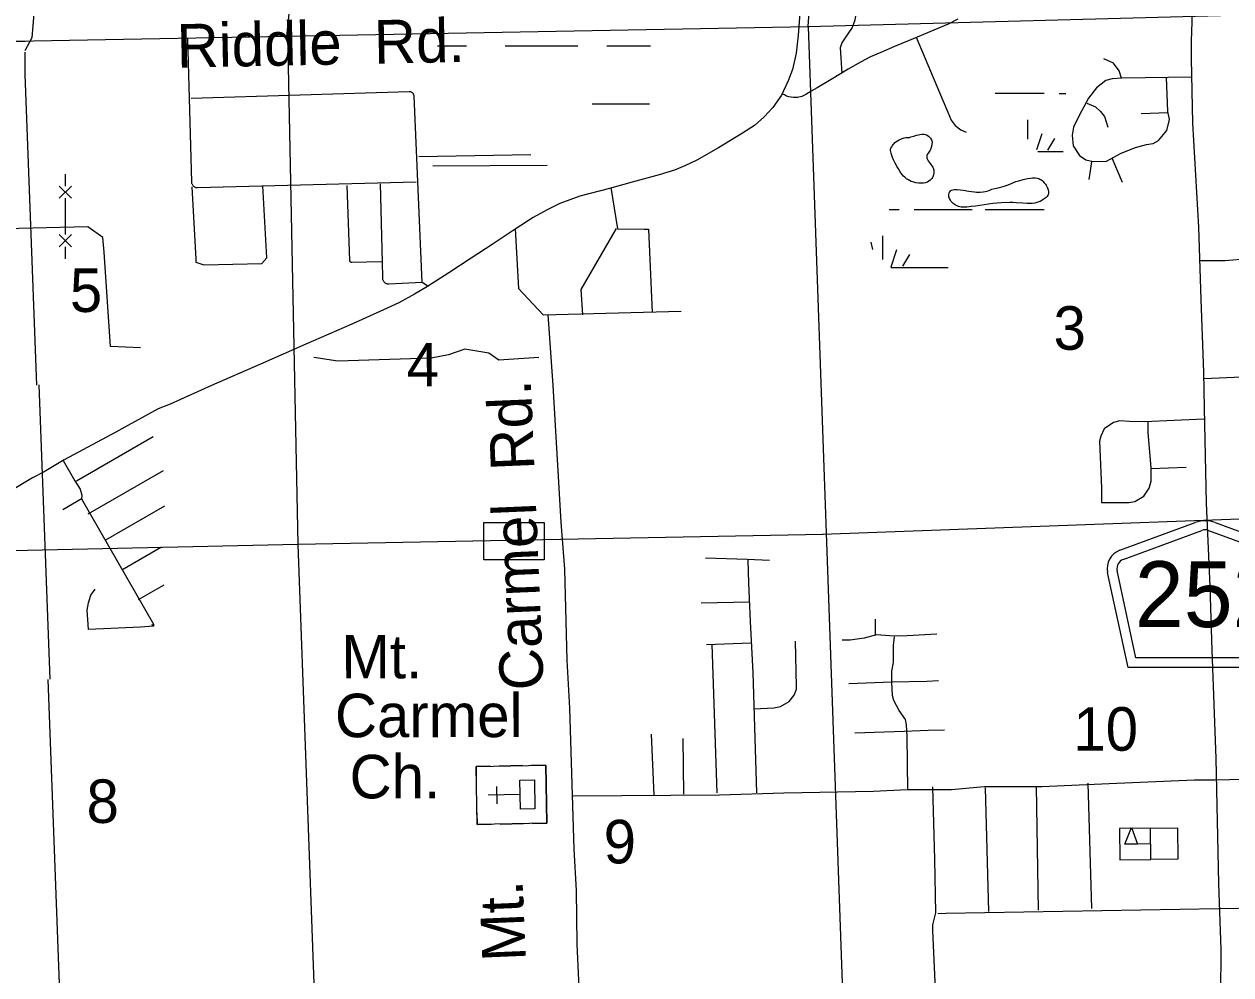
# Model space of a CAD drawing. Extents: x 2480962 to 2688785, y 277103 to 599240.
# Drawn here: x 2525840 to 2538319, y 422484 to 432313 of the extents above; entities that cross this region are included whole.
import ezdxf

# ---------------------------------------------------------------- set-up
doc = ezdxf.new("R2010")
doc.units = 0
for name, color, linetype in [('County Routes Highway Center Lines', 7, 'Continuous'), ('Culture', 7, 'Continuous'), ('Culture Text', 7, 'Continuous'), ('Intermittent Ponds', 7, 'Continuous'), ('Level 31', 7, 'Continuous'), ('Local Roads Improved', 7, 'Continuous'), ('Local Roads Paved', 7, 'Continuous'), ('Local Roads Related Text', 7, 'Continuous'), ('Roadshields County Roads', 7, 'Continuous'), ('Section Lines', 7, 'Continuous'), ('Section Numbers', 7, 'Continuous'), ('Swamps', 7, 'Continuous'), ('Township and Range lines', 7, 'Continuous'), ('Uninventoried Roads and Features', 7, 'Continuous')]:
    doc.layers.add(name, color=color, linetype=linetype)

msp = doc.modelspace()

# ---------------------------------------------------------------- linework, layer by layer
at = {"layer": 'County Routes Highway Center Lines'}
for points in [[(2538099.758, 433604.353), (2538028.621, 433365.075), (2537970.418, 433083.761), (2537921.916, 432537.301), (2537908.982, 432136.349), (2537908.982, 431958.507), (2537921.916, 431289.174), (2537983.352, 430212.421), (2538009.22, 429465.485), (2538035.088, 428715.315), (2538041.555, 428343.464), (2538064.189, 427360.482), (2538102.991, 426500.374), (2538122.392, 425840.742), (2538164.427, 424721.954), (2538190.295, 423428.557), (2538216.163, 422746.291), (2538213.019, 422282.905)], [(2533864.816, 432469.985), (2533843.085, 432199.898), (2533824.458, 432013.63), (2533787.205, 431842.885), (2533740.638, 431728.021), (2533694.071, 431622.469), (2533672.34, 431579.007), (2533582.311, 431451.724), (2533492.281, 431355.486), (2533392.939, 431265.457), (2533268.761, 431184.741), (2533020.404, 431035.727), (2532796.884, 430905.34), (2532672.706, 430849.46), (2532567.154, 430802.893), (2532405.722, 430756.326), (2532126.322, 430678.715), (2531893.488, 430613.522), (2531586.147, 430535.91), (2531381.253, 430458.299), (2531247.761, 430393.105), (2531104.956, 430315.494), (2530918.689, 430194.42), (2530679.646, 430032.989), (2530462.334, 429893.288), (2530232.604, 429741.17), (2530012.188, 429601.469), (2529875.592, 429520.754), (2529714.161, 429430.724), (2529555.833, 429359.322), (2529229.866, 429210.308), (2528754.884, 429005.414), (2528286.112, 428797.416), (2527776.981, 428577), (2527348.566, 428384.523), (2527227.493, 428334.852), (2527056.748, 428241.718), (2526910.838, 428164.107), (2526789.765, 428095.809), (2526255.799, 427807.095), (2526047.8, 427686.021), (2525926.726, 427620.828), (2525690.788, 427481.127)], [(2535496.207, 432362.881), (2535396.864, 432311.658), (2535247.85, 432251.121), (2535075.553, 432178.166), (2534991.733, 432144.017), (2534841.167, 432080.376), (2534698.362, 432019.839), (2534591.258, 431973.272), (2534532.274, 431943.78), (2534465.528, 431904.974), (2534363.081, 431845.99), (2534186.127, 431738.886), (2534040.218, 431653.514), (2533979.681, 431619.365), (2533923.801, 431585.216), (2533883.443, 431563.485), (2533836.876, 431555.723), (2533794.966, 431555.723), (2533748.399, 431560.38), (2533725.116, 431566.589), (2533701.832, 431580.559), (2533675.444, 431592.977)]]:
    msp.add_lwpolyline(points, dxfattribs=at)
at = {"layer": 'Culture'}
for p, q in [((2531233.445, 424651.995), (2531083.469, 424649.27)), ((2531244.345, 424052.094), (2531233.445, 424651.995)), ((2530663.539, 424641.64), (2530513.564, 424638.915)), ((2530513.564, 424638.915), (2530515.745, 424518.935)), ((2530993.484, 424647.635), (2530753.524, 424643.275)), ((2530520.65, 424248.979), (2530517.38, 424428.949)), ((2530730.614, 424252.794), (2530727.344, 424432.765)), ((2530968.939, 424347.139), (2530639.451, 424341.153)), ((2530522.285, 424158.994), (2530524.465, 424039.014)), ((2530524.465, 424039.014), (2530674.439, 424041.739)), ((2530764.424, 424043.374), (2531004.385, 424047.734)), ((2531094.37, 424049.369), (2531244.345, 424052.094)), ((2537487.567, 424000.39), (2537168.003, 423996.719)), ((2537168.003, 423996.719), (2537171.733, 423672.058)), ((2537491.297, 423675.729), (2537487.567, 424000.39)), ((2537489.432, 423838.06), (2537354.064, 423836.505)), ((2537171.733, 423672.058), (2537491.297, 423675.729))]:
    msp.add_line(p, q, dxfattribs=at)
for points in [[(2530524.465, 424039.014), (2530513.564, 424638.915), (2531233.445, 424651.995), (2531244.345, 424052.094)], [(2530971.664, 424197.164), (2530966.214, 424497.115), (2531116.19, 424499.84), (2531121.64, 424199.889)], [(2537222.167, 423834.99), (2537291.206, 424008.286), (2537354.064, 423836.505)], [(2537491.297, 423675.729), (2537487.567, 424000.39), (2537768.15, 424003.613), (2537771.879, 423678.952)]]:
    msp.add_lwpolyline(points, close=True, dxfattribs=at)
at = {"layer": 'Intermittent Ponds'}
for points in [[(2534989.914, 431138.466), (2535009.416, 431146.273), (2535039.166, 431156.008), (2535069.198, 431164.825), (2535088.69, 431170.087), (2535103.605, 431173.221), (2535126.136, 431175.923), (2535137.35, 431176.108), (2535148.459, 431175.352), (2535159.813, 431173.06), (2535169.411, 431169.565), (2535177.498, 431165.473), (2535190.818, 431156.267), (2535199.999, 431147.888), (2535212.237, 431133.423), (2535222.348, 431117.274), (2535226.776, 431106.364), (2535228.809, 431096.459), (2535229.391, 431087.614), (2535228.261, 431071.973), (2535223.221, 431048.91), (2535216.946, 431027.559), (2535213.091, 431017.635), (2535208.448, 431008.994), (2535188.386, 430978.851), (2535179.701, 430963.706), (2535176.569, 430956.083), (2535174.577, 430948.413), (2535173.964, 430938.894), (2535175.128, 430929.96), (2535177.554, 430921.577), (2535180.839, 430913.709), (2535189.123, 430898.946), (2535198.013, 430886.014), (2535215.253, 430863.36), (2535227.838, 430846.357), (2535236.105, 430833.602), (2535241.232, 430824.035), (2535244.3, 430816.86), (2535247.39, 430806.099), (2535248.34, 430795.341), (2535247.339, 430773.263), (2535244.875, 430756.183), (2535241.296, 430743.295), (2535237.312, 430733.673), (2535233.458, 430726.52), (2535226.077, 430715.947), (2535216.522, 430705.635), (2535208.658, 430698.65), (2535193.85, 430687.792), (2535180.839, 430680.485), (2535169.427, 430675.595), (2535159.429, 430672.355), (2535141.924, 430668.718), (2535128.807, 430667.433), (2535109.186, 430667.319), (2535089.678, 430668.739), (2535061.837, 430672.69), (2535040.963, 430677.526), (2535025.336, 430682.463), (2535013.643, 430687.009), (2534996.165, 430695.351), (2534978.779, 430705.72), (2534966.207, 430714.455), (2534946.551, 430730.217), (2534933.443, 430742.646), (2534915.758, 430762.682), (2534899.635, 430784.91), (2534880.367, 430815.637), (2534867.197, 430838.857), (2534848.791, 430874.457), (2534831.12, 430911.592), (2534820.79, 430935.249), (2534813.928, 430953.08), (2534805.428, 430979.872), (2534799.546, 431006.598), (2534799.196, 431013.302), (2534800.011, 431019.133), (2534803.431, 431029.271), (2534811.605, 431044.358), (2534820.749, 431059.364), (2534827.804, 431069.851), (2534835.895, 431079.234), (2534844.593, 431087.598), (2534853.573, 431095.027), (2534872.074, 431107.775), (2534889.444, 431117.539), (2534905.045, 431124.91), (2534918.666, 431130.392), (2534930.336, 431134.398), (2534940.207, 431137.266), (2534956.331, 431140.772), (2534967.131, 431142.069), (2534974.315, 431142.251), (2534983.341, 431141.194), (2534986.959, 431140.044), (2534989.914, 431138.466)], [(2535847.059, 430605.56), (2535879.249, 430611.899), (2535926.868, 430623.327), (2535973.897, 430637.18), (2536004.599, 430648.251), (2536049.772, 430666.9), (2536072.444, 430676.118), (2536095.472, 430684.634), (2536125.545, 430694.09), (2536171.184, 430705.915), (2536217.028, 430716.256), (2536245.768, 430721.627), (2536267.747, 430723.989), (2536284.306, 430724.424), (2536296.697, 430723.832), (2536315.133, 430721.217), (2536333.258, 430716.214), (2536343.75, 430711.786), (2536352.249, 430707.04), (2536365.884, 430697.039), (2536375.327, 430688.346), (2536388.734, 430673.842), (2536401.863, 430658.139), (2536408.519, 430649.192), (2536416.561, 430635.398), (2536422.947, 430621.188), (2536426.86, 430610.618), (2536429.808, 430600.799), (2536433.148, 430582.856), (2536433.482, 430569.224), (2536432.146, 430559.157), (2536430.098, 430551.802), (2536425.114, 430541.25), (2536417.546, 430531.474), (2536407.446, 430521.526), (2536397.806, 430512.978), (2536379.311, 430498.894), (2536362.703, 430488.534), (2536347.87, 430480.881), (2536334.678, 430475.2), (2536311.149, 430467.384), (2536293.168, 430463.156), (2536265.731, 430459.168), (2536237.82, 430457.653), (2536212.066, 430457.942), (2536166.992, 430460.784), (2536099.382, 430466.658), (2536065.582, 430468.437), (2536031.79, 430468.281), (2535944.587, 430464.91), (2535900.995, 430462.221), (2535857.43, 430457.788), (2535767.464, 430444.875), (2535677.767, 430431.465), (2535632.873, 430425.8), (2535587.938, 430420.942), (2535573.302, 430419.769), (2535547.801, 430419.706), (2535528.746, 430421.732), (2535514.48, 430424.647), (2535503.791, 430427.713), (2535487.763, 430433.876), (2535471.736, 430442.093), (2535458.994, 430450.407), (2535448.816, 430458.519), (2535440.657, 430466.155), (2535428.059, 430480.467), (2535420.018, 430491.765), (2535410.226, 430509.17), (2535403.166, 430526.556), (2535401.352, 430534.963), (2535400.973, 430543.219), (2535401.563, 430550.848), (2535404.664, 430564.388), (2535408.712, 430574.074), (2535412.714, 430580.722), (2535420.266, 430589.177), (2535424.738, 430592.522), (2535429.672, 430595.154), (2535444.808, 430600.348), (2535458.101, 430602.89), (2535469.757, 430603.841), (2535490.181, 430603.299), (2535551.186, 430595.111), (2535609.292, 430587.065), (2535638.344, 430582.74), (2535667.395, 430579.237), (2535689.881, 430577.412), (2535709.551, 430576.56), (2535726.758, 430576.534), (2535756.86, 430578.487), (2535779.426, 430581.952), (2535796.343, 430585.86), (2535809.028, 430589.606), (2535828.048, 430596.654), (2535847.059, 430605.56)]]:
    msp.add_lwpolyline(points, dxfattribs=at)
at = {"layer": 'Level 31'}
msp.add_lwpolyline([(2530594.249, 427162.312), (2531219.154, 427162.312), (2531219.154, 426775.22), (2530594.249, 426775.22)], close=True, dxfattribs=at)
at = {"layer": 'Local Roads Improved'}
for p, q in [((2525850.358, 432134.793), (2522670.867, 432083.922)), ((2537666.402, 431397.003), (2537391.307, 431384.499)), ((2529921.243, 430944.623), (2531080.546, 430966.511)), ((2536878.63, 430888.494), (2536849.453, 430705.098)), ((2537087.035, 430930.175), (2537195.406, 430680.089)), ((2529208.662, 429868.412), (2529179.713, 430644.5)), ((2529544.979, 429850.61), (2529526.229, 430660.617)), ((2529534.224, 429853.984), (2529229.995, 429848.041)), ((2529549.105, 429682.69), (2529544.979, 429860.947)), ((2529954.926, 429640.607), (2529610.577, 429625.035)), ((2526084.257, 425536.521), (2526507.79, 414341.257)), ((2535371.828, 423120.678), (2539003.253, 423185.876)), ((2535288.431, 423117.767), (2535371.828, 423120.678))]:
    msp.add_line(p, q, dxfattribs=at)
for points in [[(2534455.817, 432589.106), (2534451.09, 432485.107), (2534429.818, 432355.108), (2534403.818, 432277.108), (2534358.909, 432210.927), (2534297.455, 432121.109), (2534278.546, 432066.746), (2534297.455, 431804.384)], [(2535065.372, 432179.671), (2535306.626, 431606.937), (2535392.928, 431402.949), (2535426.272, 431318.609), (2535469.424, 431263.689), (2535526.305, 431220.538), (2535583.186, 431195.039)], [(2537187.07, 431755.46), (2537162.061, 431830.486), (2537103.707, 431909.68), (2537003.673, 431955.529)], [(2537912.32, 431763.796), (2537191.238, 431755.46), (2537091.203, 431747.124), (2537024.513, 431730.451), (2536928.647, 431655.425), (2536845.285, 431547.055), (2536749.419, 431367.826), (2536691.065, 431246.951), (2536678.561, 431163.589), (2536686.897, 431055.218), (2536753.587, 430955.184), (2536820.276, 430909.335), (2536895.302, 430892.662), (2537032.85, 430896.83), (2537182.901, 430980.192), (2537332.953, 431038.546), (2537445.492, 431067.723), (2537516.35, 431080.227), (2537570.535, 431109.404), (2537658.065, 431213.606), (2537683.074, 431326.145), (2537666.402, 431409.507), (2537653.415, 431762.391)], [(2536828.613, 431497.037), (2536920.311, 431459.524), (2536970.328, 431409.507), (2537012.009, 431359.49), (2537045.354, 431246.951)], [(2527573.557, 430631.348), (2527616.764, 429882.42), (2527616.764, 429853.616), (2527698.378, 429824.811), (2528298.48, 429839.213), (2528351.289, 429896.823), (2528308.082, 430640.95)], [(2538005.17, 429870.929), (2538256.646, 429870.929), (2538500.615, 429889.696), (2538609.463, 429889.696), (2538744.584, 429957.257), (2538815.898, 429964.764), (2538913.486, 429964.764), (2539101.155, 429923.477), (2539330.11, 429923.477), (2539589.093, 429915.97), (2539694.187, 429915.97)], [(2529229.995, 429848.041), (2529227.806, 429848.113), (2529225.635, 429848.414), (2529223.508, 429848.94), (2529221.448, 429849.685), (2529219.476, 429850.641), (2529217.616, 429851.799), (2529215.886, 429853.144), (2529214.307, 429854.663), (2529212.895, 429856.338), (2529211.666, 429858.152), (2529210.634, 429860.085), (2529209.809, 429862.115), (2529209.2, 429864.22), (2529208.815, 429866.377), (2529208.662, 429868.412)], [(2529610.577, 429625.035), (2529604.416, 429625.084), (2529598.293, 429625.776), (2529592.277, 429627.104), (2529586.433, 429629.053), (2529580.824, 429631.603), (2529575.513, 429634.725), (2529570.557, 429638.386), (2529566.01, 429642.544), (2529561.924, 429647.154), (2529558.341, 429652.167), (2529555.302, 429657.527), (2529552.84, 429663.175), (2529550.982, 429669.049), (2529549.748, 429675.085), (2529549.152, 429681.217), (2529549.105, 429682.69)], [(2526244.798, 427802.828), (2526363.68, 427591.07), (2526419.406, 427505.624), (2526437.981, 427442.468), (2526434.266, 427405.318), (2527177.276, 426108.766), (2527177.276, 426090.19), (2527043.534, 426079.045), (2526504.852, 426053.04), (2526501.137, 426105.05), (2526493.707, 426253.652), (2526504.852, 426331.669), (2526530.857, 426409.685), (2526575.438, 426472.84)]]:
    msp.add_lwpolyline(points, dxfattribs=at)
at = {"layer": 'Local Roads Paved'}
for p, q in [((2526414.976, 438062.291), (2525918.444, 432171.46)), ((2525918.444, 432171.46), (2525848.727, 432037.578)), ((2527530.703, 432159.687), (2527570.884, 430683.187)), ((2525847.648, 431790.766), (2525969.104, 428580.341)), ((2529822.54, 431613.527), (2527568.416, 431544.149)), ((2529955.95, 429641.12), (2529872.419, 431567.269)), ((2527634.612, 430622.803), (2529894.262, 430683.126)), ((2530016.387, 429602.706), (2529955.95, 429641.12)), ((2525991.394, 428584.056), (2526106.547, 425540.236)), ((2526381.605, 427592.789), (2527176.159, 428050.946)), ((2526501.862, 427251.178), (2527280.087, 427699.919)), ((2537490.751, 427719.393), (2537856.998, 427732.38)), ((2526440.9, 427408.684), (2526240.83, 427293.319)), ((2526686.291, 426982.342), (2527294.438, 427333.012)), ((2526849.733, 426670.147), (2527261.202, 426907.41)), ((2527024.029, 426364.898), (2527288.254, 426517.255)), ((2533341.146, 426335.987), (2532840.506, 426326.658)), ((2534644.053, 425993.935), (2534644.053, 426161.851)), ((2527159.422, 426110.755), (2527169.13, 426093.918)), ((2533356.694, 425913.086), (2532896.478, 425894.429)), ((2533008.422, 424367.633), (2532955.56, 425900.648)), ((2532355.414, 424342.756), (2532327.428, 424970.888)), ((2532663.261, 424352.085), (2532653.932, 424927.354)), ((2535814.971, 423139.728), (2535781.765, 424416.015)), ((2536329.487, 423153.955), (2536308.509, 424432.074)), ((2536882.806, 423169.257), (2536841.676, 424464.193))]:
    msp.add_line(p, q, dxfattribs=at)
for points in [[(2525848.09, 432023.137), (2525847.648, 431790.766)], [(2529872.419, 431567.269), (2529871.928, 431572.315), (2529870.913, 431577.283), (2529869.384, 431582.117), (2529867.358, 431586.765), (2529864.857, 431591.175), (2529861.909, 431595.3), (2529858.546, 431599.094), (2529854.805, 431602.516), (2529850.727, 431605.528), (2529846.356, 431608.098), (2529841.74, 431610.196), (2529836.931, 431611.8), (2529831.98, 431612.893), (2529826.942, 431613.463), (2529822.54, 431613.527)], [(2527570.884, 430683.187), (2527571.4, 430676.708), (2527572.591, 430670.319), (2527574.444, 430664.089), (2527576.937, 430658.086), (2527580.044, 430652.378), (2527583.731, 430647.025), (2527587.957, 430642.087), (2527592.676, 430637.618), (2527597.837, 430633.666), (2527603.382, 430630.276), (2527609.252, 430627.484), (2527615.381, 430625.32), (2527621.702, 430623.809), (2527628.147, 430622.968), (2527634.612, 430622.803)], [(2531908.161, 430622.802), (2531974.826, 430195.929), (2532251.402, 430192.241), (2532295.654, 430192.241), (2532336.219, 429333.013)], [(2530916.464, 430195.929), (2530953.34, 429580.087), (2531207.79, 429307.199), (2532634.92, 429344.076)], [(2531617.122, 429307.199), (2531598.684, 429569.024), (2531967.451, 430199.616)], [(2531255.73, 429310.887), (2531307.357, 428577.039), (2531388.486, 427164.66), (2531429.05, 426677.887), (2531451.177, 425737.529), (2531480.678, 425239.693), (2531524.93, 423783.061), (2531547.056, 423355.291), (2531554.431, 422802.14), (2531606.059, 421684.774)], [(2538042.129, 428650.604), (2538429.739, 428666.755), (2538628.927, 428526.785), (2539194.191, 428542.935)], [(2538038.823, 428228.502), (2537425.814, 428202.527), (2537269.964, 428205.125), (2537171.259, 428210.32), (2537103.724, 428194.735), (2537007.617, 428129.797), (2536973.849, 428051.872), (2536960.862, 428002.52), (2536981.642, 427516.788), (2536981.642, 427366.133), (2537140.089, 427368.731), (2537262.171, 427368.731), (2537327.109, 427379.121), (2537418.021, 427433.668), (2537472.569, 427516.788), (2537493.349, 427589.518), (2537493.349, 427672.638), (2537493.349, 427724.588), (2537462.179, 428090.835), (2537462.179, 428202.527)], [(2532887.149, 426796.202), (2533316.269, 426780.655), (2533546.377, 426771.326)], [(2533415.775, 424364.523), (2533378.46, 425611.458), (2533350.474, 426136.975), (2533334.927, 426534.999), (2533328.707, 426774.435)], [(2533384.68, 425235.201), (2533593.02, 425244.53), (2533661.431, 425260.078), (2533751.608, 425309.831), (2533804.471, 425375.132), (2533826.238, 425437.323), (2533826.238, 425465.309), (2533816.909, 425934.853)], [(2535278.404, 426006.373), (2534970.557, 425987.716), (2534836.846, 425984.606), (2534653.382, 426000.154), (2534525.89, 425965.949), (2534382.85, 425944.182), (2534298.891, 425944.182)], [(2534979.886, 424392.509), (2534970.557, 424952.231), (2534964.338, 425070.394), (2534955.009, 425123.257), (2534889.709, 425216.544), (2534833.736, 425319.159), (2534821.298, 425372.022), (2534811.97, 425505.733), (2534811.97, 425623.897), (2534830.627, 425714.074), (2534830.627, 425888.21), (2534839.956, 425978.387)], [(2534367.302, 425496.405), (2534811.97, 425511.952), (2535175.789, 425521.281), (2535297.062, 425527.5)], [(2534429.493, 424986.436), (2534939.462, 425005.093), (2535188.227, 425014.422), (2535359.253, 425017.532)], [(2531518.941, 424333.428), (2533030.189, 424345.866), (2533695.636, 424364.523), (2534622.286, 424383.181), (2534970.557, 424401.838), (2535430.773, 424401.838), (2535766.606, 424432.934), (2536363.642, 424432.934), (2537060.184, 424464.029), (2537943.301, 424501.344), (2538148.532, 424501.344), (2540182.187, 424544.878)], [(2534412.684, 417924.493), (2534381.397, 418393.792), (2534387.821, 418657.164), (2534387.821, 418952.654), (2534374.973, 419241.721), (2534362.126, 419363.771), (2534323.584, 420796.257), (2534297.889, 421245.917), (2534291.465, 422055.304), (2535126.547, 422209.473), (2535255.021, 422215.896), (2535261.445, 422408.607), (2535235.75, 422941.775), (2535235.75, 423002.8), (2535267.868, 423124.85), (2535258.233, 423677.289), (2535235.75, 424428.863)]]:
    msp.add_lwpolyline(points, dxfattribs=at)
at = {"layer": 'Roadshields County Roads'}
for p, q in [((2537171.298, 426873.505), (2537950.673, 427159.842)), ((2538157.586, 427159.843), (2538935.608, 426874.003)), ((2537205.784, 426779.639), (2538019.644, 427078.646)), ((2538088.615, 427078.646), (2538901.123, 426780.136)), ((2537336.104, 425761.679), (2537142.491, 426664.812)), ((2537255.27, 425661.679), (2537044.713, 426643.851)), ((2538851.53, 425661.68), (2537255.27, 425661.68)), ((2538770.696, 425761.68), (2537336.104, 425761.68))]:
    msp.add_line(p, q, dxfattribs=at)
for centre, radius, start, end in [((2538054.13, 426878.245), 300, 69.8269806, 110.1730139), ((2538054.129, 426984.78), 100, 69.8269876, 110.1729839), ((2537240.269, 426685.774), 200, 110.1729839, 192.0998896), ((2537240.269, 426685.774), 100, 110.1729839, 192.0998896)]:
    msp.add_arc(centre, radius, start, end, dxfattribs=at)
at = {"layer": 'Section Lines'}
for p, q in [((2533948.829, 432287.766), (2534269.628, 437657.893)), ((2529077.313, 437430.158), (2528552.818, 432185.685)), ((2534327.977, 421699.204), (2533950.497, 432287.797)), ((2528563.212, 432217.282), (2528669.925, 426934.586)), ((2539417.027, 427234.193), (2534094.496, 427036.077)), ((2534102.51, 427036.377), (2528669.925, 426934.585)), ((2528669.925, 426934.586), (2523420.17, 426814.051)), ((2528669.925, 426934.586), (2528863.287, 421659.16))]:
    msp.add_line(p, q, dxfattribs=at)
at = {"layer": 'Swamps'}
for p, q in [((2530814.759, 432088.082), (2531564.757, 432088.097)), ((2531864.756, 432088.103), (2532314.755, 432088.113)), ((2536495.315, 431130.395), (2536422.823, 431009.569)), ((2535042.954, 430394.83), (2535642.953, 430394.843)), ((2535777.868, 430397.464), (2536387.095, 430397.476)), ((2534995.331, 429930.345), (2534922.84, 429809.518))]:
    msp.add_line(p, q, dxfattribs=at)
for points in [[(2530113.474, 432088.068), (2530414.76, 432088.074)], [(2532314.755, 432088.113), (2532316.969, 432088.113)], [(2535880.1, 431597.485), (2536387.082, 431597.495)], [(2536542.937, 431594.88), (2536613.696, 431594.882)], [(2531714.763, 431488.091), (2532305.329, 431488.103)], [(2536217.421, 431323.708), (2536217.423, 431123.305)], [(2536362.409, 431178.722), (2536307.712, 431014.622)], [(2536321.95, 430997.484), (2536546.107, 430997.489)], [(2536546.107, 430997.489), (2536583.041, 430997.49)], [(2534785.505, 430397.443), (2534887.098, 430397.445)], [(2534597.338, 430059.456), (2534611.909, 429982.96)], [(2534717.438, 430123.658), (2534717.44, 429881.19)], [(2534862.426, 429978.672), (2534802.571, 429799.095)], [(2534804.293, 429797.434), (2535046.123, 429797.439)], [(2535046.123, 429797.439), (2535395.811, 429797.446)]]:
    msp.add_lwpolyline(points, dxfattribs=at)
at = {"layer": 'Township and Range lines'}
for p, q in [((2533948.829, 432287.766), (2544575.103, 432575.932)), ((2517958.938, 431993.947), (2533950.497, 432287.797))]:
    msp.add_line(p, q, dxfattribs=at)
at = {"layer": 'Uninventoried Roads and Features'}
for p, q in [((2530067.795, 430846.443), (2531249.929, 430854.126)), ((2526266.438, 430637.251), (2526266.436, 430762.251)), ((2526203.938, 430637.251), (2526328.94, 430512.252)), ((2526203.94, 430512.25), (2526328.938, 430637.252)), ((2526266.445, 430137.251), (2526266.44, 430512.251)), ((2526203.945, 430137.25), (2526328.947, 430012.252)), ((2526203.947, 430012.25), (2526328.945, 430137.252)), ((2526266.448, 429887.251), (2526266.447, 430012.251))]:
    msp.add_line(p, q, dxfattribs=at)
for points in [[(2527044.016, 428965.338), (2526733.706, 428980.997), (2526668.922, 429954.06), (2526652.504, 430108.098), (2526498.303, 430217.226), (2523363.042, 430141.741)], [(2531162.685, 428867.462), (2530747.316, 428838.797), (2530645.823, 428910.286), (2530398.518, 428954.082), (2530228.271, 428895.085), (2530047.959, 428859.057), (2529085.777, 428828.309), (2528836.657, 428866.285)]]:
    msp.add_lwpolyline(points, dxfattribs=at)

# ---------------------------------------------------------------- texts
at = {"layer": 'Culture Text'}
for s, rotation, p in [('Mt.', 0.0518306, (2529120.984, 425548.922)), ('Carmel', 0.0518361, (2529054.72, 424940.455)), ('Ch.', 0.0518389, (2529206.255, 424308.657))]:
    msp.add_text(s, height=450, rotation=rotation, dxfattribs=at).set_placement(p)
at = {"layer": 'Local Roads Related Text'}
for s, p in [('Carmel  Rd.', (2531214.006, 425435.017)), ('Mt.', (2531029.036, 422632.266))]:
    msp.add_text(s, height=450, rotation=92.4204806, dxfattribs=at).set_placement(p)
at = {"layer": 'Roadshields County Roads'}
msp.add_text('252B', height=680, dxfattribs=at).set_placement((2537325.884, 426079.963))
at = {"layer": 'Section Numbers'}
for s, rotation, p in [('5', 0.0995194, (2526313.538, 429336.606)), ('3', 0.0995194, (2536485.533, 428946.384)), ('4', 0.0995278, (2529795.867, 428566.436)), ('10', 0.0995611, (2536690.23, 424800.737)), ('8', 0.0995667, (2526485.642, 424054.199)), ('9', 0.0995694, (2531833.113, 423636.249))]:
    msp.add_text(s, height=450, rotation=rotation, dxfattribs=at).set_placement(p)
at = {"layer": 'Uninventoried Roads and Features'}
msp.add_text('Riddle  Rd.', height=450, rotation=1.1703583, dxfattribs=at).set_placement((2527422.198, 431861.978))

doc.saveas('drawing.dxf')
